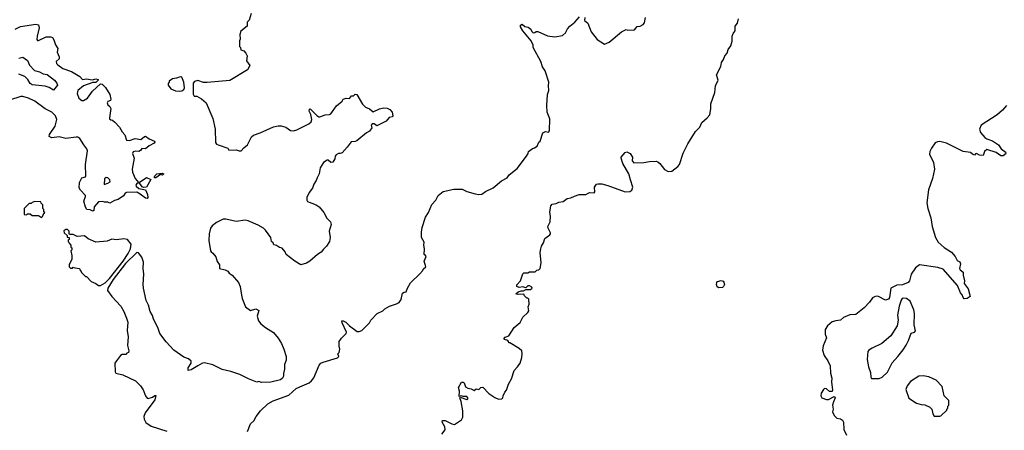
# Model space of a CAD drawing. Extents: x 1933546 to 2138868, y 524910 to 667279.
# Tile 411 of 466: x 2102433 to 2112942, y 577068 to 581453. Entities that reach past the tile are written whole.
import ezdxf

# ---------------------------------------------------------------- set-up
doc = ezdxf.new("R2010")
doc.units = 0

msp = doc.modelspace()

# ---------------------------------------------------------------- linework, layer by layer
at = {"layer": '0CON10XD'}
for points in [[(2104905, 581520), (2104884, 581446), (2104862, 581425), (2104860, 581385), (2104795, 581330), (2104782, 581295), (2104788, 581245), (2104780, 581225), (2104780, 581165), (2104790, 581155), (2104795, 581130), (2104825, 581120), (2104848, 581095), (2104860, 581065), (2104854, 581014), (2104888, 580965), (2104863, 580917), (2104675, 580803), (2104435, 580782), (2104395, 580783), (2104335, 580802), (2104299, 580791), (2104286, 580774), (2104286, 580656), (2104294, 580635), (2104325, 580637), (2104375, 580607), (2104423, 580565), (2104496, 580396), (2104520, 580285), (2104522, 580142), (2104535, 580123), (2104550, 580115), (2104655, 580080), (2104665, 580060), (2104745, 580061), (2104775, 580051), (2104798, 580052), (2104826, 580085), (2104864, 580115), (2104907, 580203), (2104929, 580221), (2104998, 580245), (2105141, 580309), (2105191, 580319), (2105225, 580319), (2105275, 580303), (2105325, 580270), (2105355, 580264), (2105391, 580275), (2105520, 580340), (2105545, 580361), (2105552, 580385), (2105541, 580441), (2105524, 580476), (2105525, 580498), (2105535, 580499), (2105545, 580491), (2105605, 580429), (2105625, 580416), (2105638, 580415), (2105695, 580436), (2105740, 580440), (2105755, 580448), (2105815, 580532), (2105875, 580582), (2105886, 580604), (2105917, 580613), (2105955, 580610), (2105975, 580640), (2105995, 580640), (2106015, 580658), (2106030, 580655), (2106091, 580551), (2106125, 580518), (2106165, 580502), (2106205, 580468), (2106275, 580502), (2106315, 580512), (2106356, 580506), (2106385, 580492), (2106408, 580465), (2106416, 580425), (2106410, 580415), (2106375, 580408), (2106345, 580368), (2106245, 580318), (2106215, 580341), (2106195, 580341), (2106186, 580325), (2106192, 580298), (2106165, 580263), (2106134, 580246), (2106032, 580158), (2106015, 580151), (2105972, 580148), (2105930, 580090), (2105875, 580030), (2105855, 580022), (2105835, 580023), (2105810, 580010), (2105801, 579995), (2105796, 579965), (2105775, 579932), (2105755, 579929), (2105725, 579953), (2105715, 579953), (2105675, 579928), (2105641, 579869), (2105630, 579805), (2105607, 579765), (2105599, 579735), (2105571, 579695), (2105557, 579655), (2105523, 579607), (2105498, 579555), (2105497, 579527), (2105505, 579512), (2105596, 579476), (2105630, 579455), (2105679, 579395), (2105713, 579333), (2105750, 579295), (2105756, 579266), (2105737, 579195), (2105748, 579125), (2105738, 579085), (2105709, 579035), (2105675, 579003), (2105651, 578969), (2105611, 578945), (2105531, 578875), (2105496, 578854), (2105435, 578833), (2105368, 578875), (2105278, 578945), (2105267, 578975), (2105235, 579012), (2105205, 579020), (2105175, 579040), (2105145, 579050), (2105138, 579068), (2105120, 579085), (2105112, 579125), (2105055, 579206), (2105036, 579225), (2104980, 579260), (2104872, 579305), (2104840, 579310), (2104745, 579296), (2104635, 579322), (2104605, 579321), (2104532, 579288), (2104488, 579252), (2104470, 579225), (2104454, 579166), (2104452, 579095), (2104470, 578985), (2104475, 578972), (2104495, 578960), (2104525, 578920), (2104542, 578872), (2104566, 578835), (2104564, 578794), (2104625, 578783), (2104655, 578768), (2104668, 578745), (2104702, 578725), (2104770, 578645), (2104788, 578605), (2104801, 578509), (2104806, 578476), (2104842, 578385), (2104895, 578348), (2104955, 578366), (2104987, 578347), (2104968, 578285), (2104982, 578235), (2105008, 578205), (2105058, 578165), (2105143, 578113), (2105192, 578052), (2105226, 577996), (2105253, 577935), (2105277, 577855), (2105278, 577815), (2105261, 577769), (2105261, 577719), (2105248, 577675), (2105247, 577645), (2105238, 577625), (2105215, 577607), (2105115, 577581), (2105015, 577578), (2104985, 577588), (2104965, 577582), (2104875, 577617), (2104784, 577664), (2104685, 577697), (2104595, 577717), (2104495, 577766), (2104405, 577789), (2104385, 577784), (2104334, 577755), (2104265, 577713), (2104230, 577705), (2104232, 577735), (2104263, 577785), (2104262, 577805), (2104235, 577832), (2104185, 577850), (2104078, 577925), (2103995, 578012), (2103930, 578100), (2103906, 578166), (2103860, 578255), (2103850, 578295), (2103827, 578335), (2103807, 578405), (2103784, 578455), (2103753, 578585), (2103750, 578625), (2103759, 578735), (2103751, 578795), (2103754, 578864), (2103736, 578916), (2103702, 578962), (2103685, 578966), (2103561, 578849), (2103432, 578678), (2103374, 578585), (2103371, 578561), (2103415, 578498), (2103513, 578395), (2103546, 578336), (2103573, 578265), (2103586, 578224), (2103581, 578135), (2103591, 578065), (2103583, 577975), (2103599, 577915), (2103593, 577897), (2103575, 577890), (2103565, 577878), (2103525, 577877), (2103508, 577865), (2103465, 577810), (2103450, 577785), (2103451, 577691), (2103458, 577678), (2103535, 577660), (2103668, 577595), (2103724, 577544), (2103751, 577501), (2103776, 577436), (2103795, 577412), (2103805, 577408), (2103850, 577420), (2103875, 577440), (2103885, 577440), (2103875, 577392), (2103773, 577255), (2103758, 577215), (2103762, 577185), (2103781, 577151), (2103835, 577113)], [(2102385, 581350), (2102440, 581380), (2102605, 581403), (2102635, 581396), (2102642, 581365), (2102618, 581275), (2102615, 581242), (2102622, 581232), (2102635, 581232), (2102715, 581270), (2102765, 581270), (2102783, 581263), (2102798, 581238), (2102814, 581185), (2102839, 581145), (2102832, 581105), (2102854, 581055), (2102856, 581035), (2102822, 581005), (2102827, 580985), (2102841, 580971), (2102895, 580930), (2102985, 580899), (2103075, 580845), (2103105, 580814), (2103145, 580820), (2103205, 580810), (2103245, 580820), (2103270, 580815), (2103270, 580805), (2103245, 580783), (2103215, 580780), (2103115, 580746), (2103055, 580696), (2103046, 580665), (2103063, 580615), (2103095, 580588), (2103115, 580590), (2103155, 580614), (2103211, 580689), (2103295, 580768), (2103314, 580764), (2103348, 580728), (2103394, 580655), (2103406, 580605), (2103401, 580589), (2103375, 580578), (2103366, 580565), (2103373, 580545), (2103396, 580526), (2103404, 580505), (2103390, 580405), (2103393, 580395), (2103405, 580382), (2103425, 580380), (2103449, 580359), (2103497, 580305), (2103526, 580256), (2103555, 580222), (2103573, 580165), (2103605, 580162), (2103665, 580184), (2103725, 580173), (2103765, 580205), (2103775, 580207), (2103815, 580179), (2103872, 580155), (2103877, 580145), (2103867, 580135), (2103814, 580106), (2103775, 580074), (2103735, 580076), (2103722, 580055), (2103706, 580044), (2103669, 580049), (2103645, 580041), (2103637, 580025), (2103654, 579975), (2103633, 579857), (2103637, 579825), (2103666, 579755), (2103700, 579715), (2103678, 579695), (2103673, 579685), (2103677, 579675), (2103705, 579649), (2103775, 579634), (2103796, 579585), (2103800, 579555), (2103795, 579543), (2103775, 579546), (2103720, 579590), (2103685, 579609), (2103572, 579608), (2103559, 579601), (2103540, 579570), (2103485, 579531), (2103445, 579522), (2103395, 579492), (2103373, 579503), (2103337, 579503), (2103321, 579511), (2103274, 579506), (2103228, 579455), (2103226, 579415), (2103215, 579408), (2103185, 579422), (2103150, 579425), (2103135, 579452), (2103119, 579515), (2103136, 579564), (2103134, 579575), (2103081, 579631), (2103067, 579657), (2103073, 579715), (2103096, 579764), (2103135, 579773), (2103140, 579785), (2103134, 579905), (2103158, 580052), (2103151, 580075), (2103117, 580117), (2103075, 580184), (2103055, 580197), (2103035, 580199), (2102925, 580184), (2102855, 580201), (2102775, 580190), (2102748, 580205), (2102750, 580225), (2102811, 580315), (2102829, 580385), (2102816, 580425), (2102776, 580466), (2102705, 580501), (2102595, 580583), (2102528, 580615), (2102465, 580634), (2102446, 580634), (2102325, 580593)], [(2104864, 577056), (2104897, 577135), (2104932, 577168), (2104956, 577215), (2105004, 577275), (2105080, 577350), (2105137, 577383), (2105305, 577444), (2105385, 577514), (2105422, 577532), (2105524, 577576), (2105548, 577595), (2105572, 577628), (2105628, 577765), (2105648, 577785), (2105673, 577797), (2105825, 577840), (2105840, 577855), (2105830, 577885), (2105842, 577898), (2105850, 577935), (2105842, 577965), (2105843, 578017), (2105867, 578053), (2105918, 578102), (2105922, 578115), (2105874, 578215), (2105870, 578235), (2105885, 578236), (2105915, 578221), (2105952, 578182), (2106035, 578122), (2106058, 578122), (2106085, 578132), (2106168, 578215), (2106182, 578245), (2106250, 578315), (2106310, 578345), (2106330, 578365), (2106380, 578395), (2106455, 578418), (2106485, 578434), (2106506, 578465), (2106519, 578531), (2106535, 578542), (2106558, 578545), (2106573, 578587), (2106605, 578642), (2106705, 578737), (2106737, 578775), (2106741, 578789), (2106768, 578815), (2106750, 578875), (2106770, 578925), (2106766, 578936), (2106750, 578945), (2106752, 579005), (2106747, 579045), (2106751, 579075), (2106722, 579125), (2106720, 579185), (2106728, 579235), (2106764, 579345), (2106797, 579395), (2106832, 579478), (2106874, 579525), (2106899, 579575), (2106953, 579617), (2107066, 579644), (2107155, 579644), (2107205, 579618), (2107295, 579593), (2107335, 579586), (2107365, 579590), (2107405, 579618), (2107485, 579658), (2107575, 579732), (2107635, 579762), (2107658, 579795), (2107743, 579865), (2107843, 579995), (2107860, 580025), (2107864, 580046), (2107905, 580077), (2107928, 580085), (2107955, 580102), (2107974, 580146), (2107988, 580155), (2108018, 580245), (2108045, 580257), (2108078, 580252), (2108088, 580265), (2108092, 580395), (2108064, 580464), (2108060, 580535), (2108067, 580653), (2108082, 580695), (2108078, 580745), (2108082, 580785), (2108042, 580905), (2108015, 580950), (2107996, 581006), (2107913, 581155), (2107912, 581182), (2107892, 581225), (2107805, 581335), (2107780, 581375), (2107779, 581395), (2107795, 581406), (2107825, 581379), (2107862, 581372), (2107890, 581350), (2107899, 581325), (2107915, 581312), (2107932, 581315), (2107945, 581328), (2107965, 581327), (2108065, 581281), (2108145, 581269), (2108226, 581284), (2108257, 581313), (2108281, 581355), (2108306, 581384), (2108360, 581425), (2108408, 581482)], [(2107305, 577510), (2107335, 577503), (2107356, 577524), (2107375, 577528), (2107442, 577462), (2107505, 577418), (2107545, 577400), (2107580, 577405), (2107590, 577415), (2107593, 577437), (2107612, 577475), (2107630, 577495), (2107649, 577561), (2107684, 577616), (2107710, 577705), (2107748, 577745), (2107774, 577786), (2107792, 577845), (2107798, 577885), (2107792, 577915), (2107765, 577942), (2107665, 578000), (2107655, 578000), (2107652, 578015), (2107642, 578025), (2107606, 578036), (2107600, 578045), (2107616, 578064), (2107653, 578077), (2107710, 578165), (2107775, 578220), (2107802, 578275), (2107858, 578325), (2107868, 578345), (2107862, 578385), (2107872, 578415), (2107868, 578468), (2107855, 578480), (2107845, 578480), (2107820, 578505), (2107815, 578520), (2107755, 578518), (2107730, 578525), (2107755, 578548), (2107785, 578558), (2107812, 578558), (2107835, 578570), (2107885, 578570), (2107902, 578585), (2107900, 578595), (2107875, 578610), (2107855, 578610), (2107835, 578590), (2107805, 578598), (2107765, 578591), (2107738, 578605), (2107739, 578621), (2107777, 578663), (2107803, 578737), (2107815, 578750), (2107855, 578750), (2107875, 578760), (2107935, 578760), (2107952, 578778), (2107975, 578780), (2107990, 578795), (2108000, 578855), (2107990, 578965), (2107994, 579006), (2108002, 579035), (2108025, 579070), (2108038, 579115), (2108093, 579155), (2108099, 579165), (2108100, 579175), (2108073, 579225), (2108070, 579245), (2108095, 579295), (2108098, 579355), (2108092, 579395), (2108097, 579445), (2108102, 579465), (2108115, 579481), (2108159, 579491), (2108188, 579505), (2108235, 579512), (2108275, 579543), (2108315, 579549), (2108355, 579569), (2108405, 579584), (2108476, 579584), (2108515, 579608), (2108565, 579602), (2108572, 579615), (2108568, 579665), (2108588, 579695), (2108605, 579701), (2108645, 579701), (2108712, 579682), (2108895, 579614), (2108944, 579616), (2108967, 579633), (2108976, 579665), (2108954, 579744), (2108936, 579805), (2108872, 579915), (2108853, 579975), (2108854, 579986), (2108895, 580033), (2108915, 580040), (2108948, 580025), (2108975, 579985), (2108972, 579945), (2108989, 579925), (2109095, 579927), (2109155, 579939), (2109225, 579942), (2109245, 579933), (2109264, 579915), (2109315, 579851), (2109355, 579832), (2109395, 579835), (2109459, 579885), (2109475, 579905), (2109513, 580027), (2109565, 580127), (2109645, 580257), (2109691, 580305), (2109715, 580355), (2109772, 580405), (2109800, 580435), (2109809, 580505), (2109809, 580555), (2109854, 580675), (2109859, 580745), (2109889, 580805), (2109872, 580865), (2109918, 580952), (2109924, 580995), (2109944, 581026), (2109958, 581065), (2109984, 581095), (2109994, 581135), (2110024, 581175), (2110038, 581222), (2110039, 581275), (2110048, 581305), (2110069, 581335), (2110069, 581385), (2110096, 581415), (2110105, 581460)], [(2108464, 581475), (2108460, 581445), (2108497, 581415), (2108533, 581323), (2108595, 581242), (2108675, 581192), (2108725, 581212), (2108855, 581322), (2108905, 581348), (2108925, 581342), (2108995, 581344), (2109025, 581378), (2109056, 581384), (2109089, 581401), (2109102, 581418), (2109112, 581475)], [(2102425, 581040), (2102465, 581051), (2102515, 581016), (2102537, 580967), (2102591, 580911), (2102646, 580895), (2102682, 580875), (2102725, 580866), (2102805, 580805), (2102831, 580775), (2102837, 580753), (2102795, 580699), (2102748, 580728), (2102706, 580744), (2102565, 580757), (2102545, 580772), (2102519, 580815), (2102489, 580845), (2102425, 580870)], [(2104135, 580689), (2104165, 580694), (2104185, 580706), (2104192, 580725), (2104184, 580785), (2104165, 580837), (2104147, 580843), (2104105, 580828), (2104065, 580822), (2104030, 580795), (2104030, 580785), (2104018, 580772), (2104018, 580755), (2104045, 580713), (2104095, 580691), (2104135, 580689)], [(2112966, 580536), (2112922, 580485), (2112865, 580436), (2112696, 580325), (2112678, 580285), (2112688, 580248), (2112735, 580194), (2112755, 580180), (2112815, 580159), (2112882, 580115), (2112909, 580075), (2112961, 580035)], [(2112962, 580025), (2112930, 580000), (2112905, 579998), (2112856, 580036), (2112755, 580065), (2112730, 580045), (2112717, 580003), (2112677, 580007), (2112645, 580022), (2112635, 580020), (2112625, 580004), (2112602, 580015), (2112582, 580035), (2112505, 580045), (2112325, 580133), (2112255, 580152), (2112231, 580149), (2112205, 580137), (2112165, 580082), (2112149, 580045), (2112145, 580015), (2112185, 579927), (2112196, 579855), (2112176, 579755), (2112132, 579635), (2112116, 579495), (2112128, 579435), (2112159, 579335), (2112172, 579245), (2112208, 579125), (2112236, 579075), (2112300, 579020), (2112379, 578969), (2112418, 578925), (2112441, 578881), (2112469, 578865), (2112476, 578845), (2112466, 578795), (2112472, 578782), (2112503, 578755), (2112503, 578725), (2112518, 578665), (2112513, 578635), (2112555, 578578), (2112577, 578495), (2112545, 578476), (2112515, 578473), (2112502, 578485), (2112493, 578513), (2112474, 578534), (2112442, 578615), (2112289, 578789), (2112234, 578806), (2112037, 578833), (2111995, 578804), (2111949, 578735), (2111932, 578665), (2111918, 578645), (2111855, 578620), (2111795, 578619), (2111733, 578587), (2111716, 578485), (2111705, 578468), (2111675, 578456), (2111601, 578495), (2111575, 578499), (2111556, 578494), (2111535, 578482), (2111505, 578435), (2111445, 578376), (2111356, 578304), (2111295, 578299), (2111225, 578272), (2111195, 578245), (2111145, 578238), (2111106, 578225), (2111056, 578185), (2111029, 578145), (2111030, 578095), (2111044, 578055), (2111010, 577970), (2111002, 577925), (2111020, 577865), (2111059, 577809), (2111084, 577755), (2111089, 577679), (2111103, 577625), (2111097, 577585), (2111109, 577495), (2111105, 577482), (2111075, 577482), (2111045, 577512), (2111025, 577515), (2111011, 577505), (2110988, 577465), (2110985, 577435), (2110995, 577414), (2111045, 577395), (2111065, 577397), (2111125, 577427), (2111136, 577416), (2111118, 577372), (2111110, 577335), (2111117, 577295), (2111108, 577265), (2111128, 577225), (2111156, 577196), (2111195, 577189), (2111216, 577175), (2111226, 577155), (2111229, 577075), (2111259, 577015)], [(2103885, 579763), (2103873, 579763), (2103872, 579775), (2103875, 579786), (2103895, 579806), (2103955, 579813), (2103972, 579805), (2103958, 579792), (2103935, 579800), (2103885, 579763)], [(2103335, 579694), (2103375, 579705), (2103398, 579722), (2103395, 579744), (2103375, 579763), (2103355, 579766), (2103338, 579752), (2103335, 579694)], [(2103755, 579661), (2103739, 579669), (2103708, 579715), (2103785, 579769), (2103834, 579745), (2103785, 579664), (2103755, 579661)], [(2102665, 579340), (2102678, 579352), (2102682, 579368), (2102700, 579395), (2102692, 579402), (2102690, 579425), (2102680, 579435), (2102680, 579475), (2102662, 579492), (2102658, 579508), (2102595, 579510), (2102565, 579500), (2102555, 579490), (2102535, 579490), (2102480, 579435), (2102482, 579372), (2102505, 579370), (2102515, 579380), (2102545, 579380), (2102565, 579360), (2102635, 579360), (2102665, 579340)], [(2103295, 578613), (2103345, 578643), (2103390, 578690), (2103537, 578873), (2103590, 578955), (2103615, 579005), (2103624, 579054), (2103584, 579104), (2103544, 579114), (2103465, 579100), (2103415, 579108), (2103365, 579089), (2103245, 579076), (2103163, 579113), (2103125, 579144), (2103047, 579137), (2103005, 579157), (2102965, 579160), (2102960, 579165), (2102962, 579195), (2102945, 579212), (2102925, 579213), (2102904, 579196), (2102906, 579176), (2102938, 579148), (2102940, 579130), (2102960, 579125), (2102960, 579105), (2102952, 579098), (2102950, 579085), (2102958, 579078), (2102960, 579065), (2102980, 579045), (2102980, 579025), (2102990, 579015), (2102990, 578995), (2102980, 578985), (2102990, 578935), (2102990, 578895), (2102962, 578835), (2102960, 578815), (2102975, 578800), (2102995, 578800), (2103005, 578810), (2103021, 578801), (2103070, 578795), (2103075, 578780), (2103090, 578765), (2103092, 578752), (2103135, 578710), (2103145, 578710), (2103195, 578658), (2103244, 578634), (2103275, 578613), (2103295, 578613)], [(2109895, 578590), (2109878, 578598), (2109869, 578625), (2109873, 578647), (2109882, 578658), (2109919, 578669), (2109941, 578661), (2109950, 578650), (2109957, 578623), (2109947, 578603), (2109935, 578594), (2109895, 578590)], [(2111605, 577622), (2111640, 577635), (2111695, 577690), (2111745, 577788), (2111806, 577854), (2111864, 577926), (2111895, 577978), (2111920, 578025), (2111948, 578105), (2111984, 578116), (2111995, 578130), (2111982, 578195), (2111983, 578315), (2111977, 578355), (2111937, 578445), (2111900, 578475), (2111865, 578480), (2111853, 578475), (2111842, 578458), (2111822, 578395), (2111803, 578297), (2111808, 578245), (2111799, 578185), (2111731, 578075), (2111637, 577995), (2111532, 577945), (2111495, 577922), (2111485, 577910), (2111479, 577825), (2111493, 577745), (2111516, 577686), (2111518, 577635), (2111525, 577622), (2111605, 577622)], [(2112255, 577218), (2112265, 577222), (2112328, 577282), (2112330, 577295), (2112340, 577305), (2112340, 577325), (2112350, 577335), (2112350, 577385), (2112300, 577435), (2112280, 577535), (2112215, 577602), (2112137, 577637), (2112075, 577648), (2112030, 577645), (2111941, 577589), (2111906, 577544), (2111893, 577505), (2111925, 577412), (2112005, 577358), (2112055, 577343), (2112095, 577340), (2112115, 577328), (2112145, 577320), (2112170, 577295), (2112180, 577245), (2112195, 577220), (2112255, 577218)], [(2106938, 577025), (2106976, 577074), (2106972, 577105), (2106942, 577155), (2106945, 577172), (2106975, 577174), (2107045, 577136), (2107075, 577131), (2107149, 577181), (2107163, 577207), (2107164, 577275), (2107146, 577375), (2107130, 577415), (2107135, 577420), (2107205, 577396), (2107215, 577403), (2107218, 577415), (2107205, 577430), (2107168, 577428), (2107145, 577436), (2107125, 577430), (2107129, 577485), (2107118, 577525), (2107150, 577580), (2107165, 577583), (2107176, 577576), (2107193, 577533), (2107215, 577516), (2107251, 577511), (2107285, 577494), (2107305, 577510)], [(2103835, 577113), (2104005, 577060)]]:
    msp.add_lwpolyline(points, dxfattribs=at)

doc.saveas('drawing.dxf')
